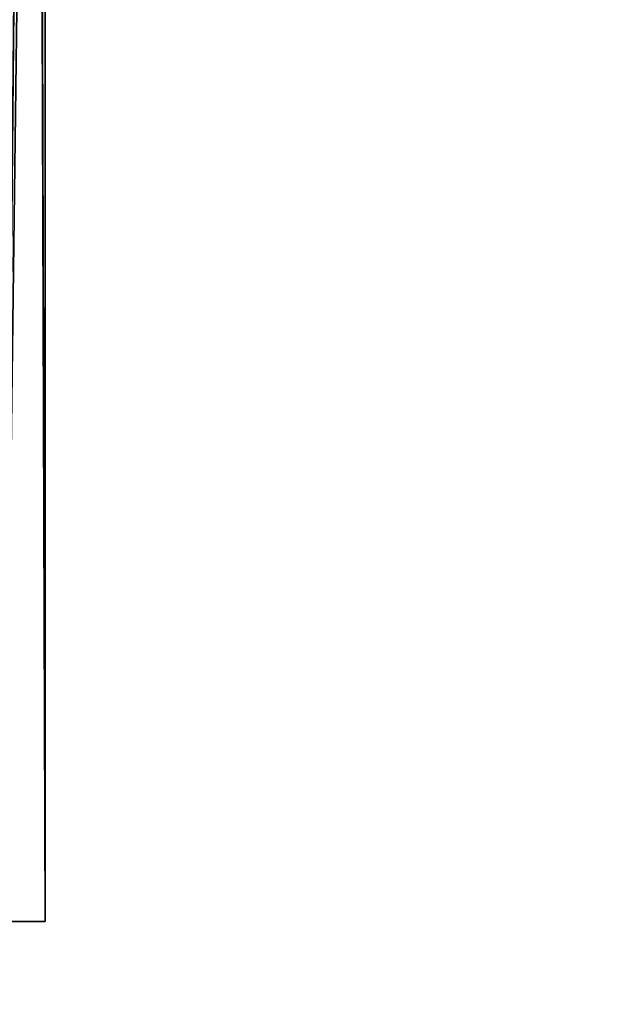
# Model space of a CAD drawing. Header units: millimetres. Extents: x -39 to 39, y -36 to 85.
# Tile 404 of 427: x 26.44 to 27.75, y 61.92 to 64.1. Entities that reach past the tile are written whole.
import ezdxf

# ---------------------------------------------------------------- set-up
doc = ezdxf.new("R2010")
doc.units = ezdxf.units.MM
doc.header["$LTSCALE"] = 65.185185
for name, color, linetype in [('150', 7, 'CONTINUOUS'), ('4', 7, 'CONTINUOUS'), ('6', 7, 'CONTINUOUS'), ('67', 7, 'CONTINUOUS'), ('69', 7, 'CONTINUOUS')]:
    doc.layers.add(name, color=color, linetype=linetype)

msp = doc.modelspace()

# ---------------------------------------------------------------- linework, layer by layer
at = {"layer": '150', "linetype": 'CONTINUOUS'}
for points in [[(26.4086, 69.0381, -1.392), (26.4763, 69.0364, -0.7108), (26.4112, 62.1, -1.3726), (26.4086, 69.0381, -1.392)], [(26.4771, 69.0364, 0.6986), (26.4108, 69.0381, 1.3754), (26.4112, 62.1, 1.3726), (26.4771, 69.0364, 0.6986)], [(26.4763, 69.0364, -0.7108), (26.4771, 69.0364, -0.6974), (26.4112, 62.1, -1.3726), (26.4763, 69.0364, -0.7108)], [(26.5, 62.1), (26.4771, 69.0364, 0.6986), (26.4112, 62.1, 1.3726), (26.5, 62.1)], [(26.4771, 69.0364, -0.6974), (26.5, 69.0358, -0.0267), (26.4112, 62.1, -1.3726), (26.4771, 69.0364, -0.6974)], [(26.4112, 62.1, -1.3726), (26.5, 69.0358, -0.0267), (26.5, 62.1), (26.4112, 62.1, -1.3726)], [(26.4789, 69.0363, 0.6702), (26.4771, 69.0364, 0.6986), (26.5, 62.1), (26.4789, 69.0363, 0.6702)], [(26.5, 69.0358, -0.0267), (26.4789, 69.0363, 0.6702), (26.5, 62.1), (26.5, 69.0358, -0.0267)]]:
    msp.add_3dface(points, dxfattribs=at)
at = {"layer": '4', "color": 7, "linetype": 'CONTINUOUS'}
for points in [[(-38.75, 0, 23), (38.75, 85, 23), (-38.75, 85, 23), (-38.75, 0, 23)], [(-38.75, 0, 23), (38.75, 0, 23), (38.75, 85, 23), (-38.75, 0, 23)]]:
    msp.add_3dface(points, dxfattribs=at)
at = {"layer": '6', "color": 7, "linetype": 'CONTINUOUS'}
for points in [[(38.75, 0, -23), (-38.75, 85, -23), (38.75, 85, -23), (38.75, 0, -23)], [(38.75, 0, -23), (-38.75, 0, -23), (-38.75, 85, -23), (38.75, 0, -23)]]:
    msp.add_3dface(points, dxfattribs=at)
at = {"layer": '67', "color": 7, "linetype": 'CONTINUOUS'}
for points in [[(-37.1425, 80.4, 20.8925), (37.1425, 80.4, 20.8925), (-36.9482, 21.7676, 20.8925), (-37.1425, 80.4, 20.8925)], [(-36.9482, 21.7676, 20.8925), (37.1425, 80.4, 20.8925), (-36.86, 21.8107, 20.8925), (-36.9482, 21.7676, 20.8925)], [(-36.86, 21.8107, 20.8925), (37.1425, 80.4, 20.8925), (-36.7629, 21.8255, 20.8925), (-36.86, 21.8107, 20.8925)], [(-36.7629, 21.8255, 20.8925), (37.1425, 80.4, 20.8925), (36.7629, 21.8255, 20.8925), (-36.7629, 21.8255, 20.8925)]]:
    msp.add_3dface(points, dxfattribs=at)
at = {"layer": '69', "color": 7, "linetype": 'CONTINUOUS'}
for points in [[(37.1425, 80.4, -20.8925), (-37.1425, 80.4, -20.8925), (36.9482, 21.7676, -20.8925), (37.1425, 80.4, -20.8925)], [(36.7629, 21.8255, -20.8925), (-37.1425, 80.4, -20.8925), (-36.7629, 21.8255, -20.8925), (36.7629, 21.8255, -20.8925)], [(36.86, 21.8107, -20.8925), (-37.1425, 80.4, -20.8925), (36.7629, 21.8255, -20.8925), (36.86, 21.8107, -20.8925)], [(36.9482, 21.7676, -20.8925), (-37.1425, 80.4, -20.8925), (36.86, 21.8107, -20.8925), (36.9482, 21.7676, -20.8925)]]:
    msp.add_3dface(points, dxfattribs=at)

doc.saveas('drawing.dxf')
